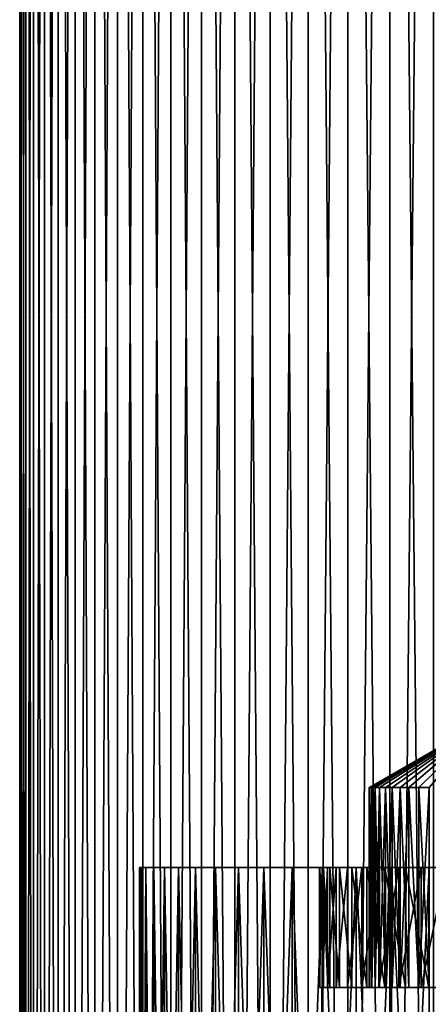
# Model space of a CAD drawing. Header units: metres. Extents: x -30 to 30, y -76 to 64.
# Tile 290 of 541: x -23 to -13, y -16 to 9. Entities that reach past the tile are written whole.
import ezdxf

# ---------------------------------------------------------------- set-up
doc = ezdxf.new("R2010")
doc.units = ezdxf.units.M
doc.layers.add('solid_508511', color=7, linetype='CONTINUOUS')

msp = doc.modelspace()

# ---------------------------------------------------------------- linework, layer by layer
at = {"layer": 'solid_508511'}
for points in [[(-23, -54, 0), (-22.999998, 57.5), (-22.961084, 57.5, -1.337366)], [(-22.961088, -54, -1.337333), (-23, -54, 0), (-22.961084, 57.5, -1.337366)], [(-23, -54, 0), (-22.961088, -54, 1.337333), (-22.999998, 57.5)], [(-22.961088, -54, 1.337333), (-22.961084, 57.5, 1.337366), (-22.999998, 57.5)], [(-22.961088, -54, -1.337333), (-22.961084, 57.5, -1.337366), (-22.844484, 57.5, -2.67012)], [(-22.844482, -54, -2.670141), (-22.961088, -54, -1.337333), (-22.844484, 57.5, -2.67012)], [(-22.961088, -54, 1.337333), (-22.844482, -54, 2.670141), (-22.961084, 57.5, 1.337366)], [(-22.844482, -54, 2.670141), (-22.844484, 57.5, 2.67012), (-22.961084, 57.5, 1.337366)], [(-22.844482, -54, -2.670141), (-22.844484, 57.5, -2.67012), (-22.650581, 57.5, -3.993881)], [(-22.650578, -54, 3.993914), (-22.650581, 57.5, 3.993881), (-22.844484, 57.5, 2.67012)], [(-22.844482, -54, 2.670141), (-22.650578, -54, 3.993914), (-22.844484, 57.5, 2.67012)], [(-22.650578, -54, -3.993914), (-22.844482, -54, -2.670141), (-22.650581, 57.5, -3.993881)], [(-22.650578, -54, -3.993914), (-22.650581, 57.5, -3.993881), (-22.380026, 57.5, -5.304183)], [(-22.38003, -54, 5.304174), (-22.380026, 57.5, 5.304183), (-22.650581, 57.5, 3.993881)], [(-22.650578, -54, 3.993914), (-22.38003, -54, 5.304174), (-22.650581, 57.5, 3.993881)], [(-22.38003, -54, -5.304174), (-22.650578, -54, -3.993914), (-22.380026, 57.5, -5.304183)], [(-22.38003, -54, -5.304174), (-22.380026, 57.5, -5.304183), (-22.033751, 57.5, -6.596501)], [(-22.033756, -54, -6.596485), (-22.38003, -54, -5.304174), (-22.033751, 57.5, -6.596501)], [(-22.38003, -54, 5.304174), (-22.033756, -54, 6.596485), (-22.380026, 57.5, 5.304183)], [(-22.033756, -54, 6.596485), (-22.033751, 57.5, 6.596501), (-22.380026, 57.5, 5.304183)], [(-22.033756, -54, -6.596485), (-22.033751, 57.5, -6.596501), (-21.612942, 57.5, -7.866432)], [(-21.612926, -54, -7.866474), (-22.033756, -54, -6.596485), (-21.612942, 57.5, -7.866432)], [(-22.033756, -54, 6.596485), (-21.612926, -54, 7.866474), (-22.033751, 57.5, 6.596501)], [(-21.612926, -54, 7.866474), (-21.612942, 57.5, 7.866432), (-22.033751, 57.5, 6.596501)], [(-21.612926, -54, -7.866474), (-21.612942, 57.5, -7.866432), (-21.118973, 57.5, -9.109824)], [(-21.118967, -54, 9.109844), (-21.118973, 57.5, 9.109824), (-21.612942, 57.5, 7.866432)], [(-21.612926, -54, 7.866474), (-21.118967, -54, 9.109844), (-21.612942, 57.5, 7.866432)], [(-21.118967, -54, -9.109844), (-21.612926, -54, -7.866474), (-21.118973, 57.5, -9.109824)], [(-21.118967, -54, -9.109844), (-21.118973, 57.5, -9.109824), (-20.553535, 57.5, -10.32241)], [(-20.553547, -54, 10.32239), (-20.553535, 57.5, 10.32241), (-21.118973, 57.5, 9.109824)], [(-21.118967, -54, 9.109844), (-20.553547, -54, 10.32239), (-21.118973, 57.5, 9.109824)], [(-20.553547, -54, -10.32239), (-21.118967, -54, -9.109844), (-20.553535, 57.5, -10.32241)], [(-20.553547, -54, -10.32239), (-20.553535, 57.5, -10.32241), (-19.918585, 57.5, -11.5)], [(-19.918579, -54, -11.50001), (-20.553547, -54, -10.32239), (-19.918585, 57.5, -11.5)], [(-20.553547, -54, 10.32239), (-19.918579, -54, 11.50001), (-20.553535, 57.5, 10.32241)], [(-19.918579, -54, 11.50001), (-19.918585, 57.5, 11.5), (-20.553535, 57.5, 10.32241)], [(-19.918579, -54, -11.50001), (-19.918585, 57.5, -11.5), (-19.216236, 57.5, -12.638679)], [(-19.216213, -54, 12.638717), (-19.216236, 57.5, 12.638679), (-19.918585, 57.5, 11.5)], [(-19.918579, -54, 11.50001), (-19.216213, -54, 12.638717), (-19.918585, 57.5, 11.5)], [(-19.216213, -54, -12.638717), (-19.918579, -54, -11.50001), (-19.216236, 57.5, -12.638679)], [(-19.216213, -54, -12.638717), (-19.216236, 57.5, -12.638679), (-18.448826, 57.5, -13.734654)], [(-18.448824, -54, 13.734659), (-18.448826, 57.5, 13.734654), (-19.216236, 57.5, 12.638679)], [(-19.216213, -54, 12.638717), (-18.448824, -54, 13.734659), (-19.216236, 57.5, 12.638679)], [(-18.448824, -54, -13.734659), (-19.216213, -54, -12.638717), (-18.448826, 57.5, -13.734654)], [(-18.448824, -54, -13.734659), (-18.448826, 57.5, -13.734654), (-17.618999, 57.5, -14.784141)], [(-17.619013, -54, 14.784127), (-17.618999, 57.5, 14.784141), (-18.448826, 57.5, 13.734654)], [(-18.448824, -54, 13.734659), (-17.619013, -54, 14.784127), (-18.448826, 57.5, 13.734654)], [(-17.619013, -54, -14.784127), (-18.448824, -54, -13.734659), (-17.618999, 57.5, -14.784141)], [(-17.619013, -54, -14.784127), (-17.618999, 57.5, -14.784141), (-16.729612, 57.5, -15.783537)], [(-16.729582, -54, -15.783569), (-17.619013, -54, -14.784127), (-16.729612, 57.5, -15.783537)], [(-17.619013, -54, 14.784127), (-16.729582, -54, 15.783569), (-17.618999, 57.5, 14.784141)], [(-16.729582, -54, 15.783569), (-16.729612, 57.5, 15.783537), (-17.618999, 57.5, 14.784141)], [(-16.729582, -54, -15.783569), (-16.729612, 57.5, -15.783537), (-15.78357, 57.5, -16.72958)], [(-15.783545, -54, 16.729607), (-15.78357, 57.5, 16.72958), (-16.729612, 57.5, 15.783537)], [(-16.729582, -54, 15.783569), (-15.783545, -54, 16.729607), (-16.729612, 57.5, 15.783537)], [(-15.783545, -54, -16.729607), (-16.729582, -54, -15.783569), (-15.78357, 57.5, -16.72958)], [(-15.783545, -54, -16.729607), (-15.78357, 57.5, -16.72958), (-14.784093, 57.5, -17.619038)], [(-14.784101, -54, 17.619034), (-14.784093, 57.5, 17.619038), (-15.78357, 57.5, 16.72958)], [(-15.783545, -54, 16.729607), (-14.784101, -54, 17.619034), (-15.78357, 57.5, 16.72958)], [(-14.784101, -54, -17.619034), (-15.783545, -54, -16.729607), (-14.784093, 57.5, -17.619038)], [(-14.784101, -54, -17.619034), (-14.784093, 57.5, -17.619038), (-13.734634, 57.5, -18.448843)], [(-13.734632, -54, -18.448845), (-14.784101, -54, -17.619034), (-13.734634, 57.5, -18.448843)], [(-14.784101, -54, 17.619034), (-13.734632, -54, 18.448845), (-14.784093, 57.5, 17.619038)], [(-13.734632, -54, 18.448845), (-13.734634, 57.5, 18.448843), (-14.784093, 57.5, 17.619038)], [(-13.734632, -54, -18.448845), (-13.734634, 57.5, -18.448843), (-12.638735, 57.5, -19.2162)], [(-12.638689, -54, 19.216232), (-12.638735, 57.5, 19.2162), (-13.734634, 57.5, 18.448843)], [(-13.734632, -54, 18.448845), (-12.638689, -54, 19.216232), (-13.734634, 57.5, 18.448843)], [(-12.638689, -54, -19.216232), (-13.734632, -54, -18.448845), (-12.638735, 57.5, -19.2162)], [(-14.25, -10.1), (-11.25, -8.367949), (-14.233546, -10.1, 0.313768)], [(-14.233546, -10.1, -0.313768), (-11.25, -8.367949), (-14.25, -10.1)], [(-14.233546, -10.1, 0.313768), (-11.25, -8.367949), (-14.184492, -10.1, 0.623504)], [(-14.184492, -10.1, -0.623504), (-11.25, -8.367949), (-14.233546, -10.1, -0.313768)], [(-14.184492, -10.1, 0.623504), (-11.25, -8.367949), (-14.103127, -10.1, 0.927184)], [(-14.103127, -10.1, -0.927184), (-11.25, -8.367949), (-14.184492, -10.1, -0.623504)], [(-14.103127, -10.1, 0.927184), (-11.25, -8.367949), (-13.990599, -10.1, 1.220295)], [(-13.990599, -10.1, -1.220295), (-11.25, -8.367949), (-14.103127, -10.1, -0.927184)], [(-13.990599, -10.1, 1.220295), (-11.25, -8.367949), (-13.848174, -10.1, 1.49983)], [(-13.848174, -10.1, -1.49983), (-11.25, -8.367949), (-13.990599, -10.1, -1.220295)], [(-13.848174, -10.1, 1.49983), (-11.25, -8.367949), (-13.676908, -10.1, 1.763553)], [(-13.676908, -10.1, -1.763553), (-11.25, -8.367949), (-13.848174, -10.1, -1.49983)], [(-13.676908, -10.1, 1.763553), (-11.25, -8.367949), (-13.479473, -10.1, 2.007349)], [(-13.479473, -10.1, -2.007349), (-11.25, -8.367949), (-13.676908, -10.1, -1.763553)], [(-13.479473, -10.1, 2.007349), (-11.25, -8.367949), (-13.257456, -10.1, 2.229377)], [(-13.257456, -10.1, -2.229377), (-11.25, -8.367949), (-13.479473, -10.1, -2.007349)], [(-13.257456, -10.1, 2.229377), (-11.25, -8.367949), (-13.01313, -10.1, 2.427215)], [(-13.01313, -10.1, -2.427215), (-11.25, -8.367949), (-13.257456, -10.1, -2.229377)], [(-13.01313, -10.1, 2.427215), (-11.25, -8.367949), (-12.750196, -10.1, 2.597963)], [(-12.750196, -10.1, -2.597963), (-11.25, -8.367949), (-13.01313, -10.1, -2.427215)], [(-14.233546, -10.1, 0.313768), (-14.233573, -15.1, 0.31345), (-14.25, -15.1)], [(-14.25, -10.1), (-14.25, -15.1), (-14.233573, -15.1, -0.31345)], [(-14.25, -10.1), (-14.233546, -10.1, 0.313768), (-14.25, -15.1)], [(-14.233546, -10.1, -0.313768), (-14.25, -10.1), (-14.233573, -15.1, -0.31345)], [(-14.184492, -10.1, 0.623504), (-14.184397, -15.1, 0.623932), (-14.233573, -15.1, 0.31345)], [(-14.233546, -10.1, 0.313768), (-14.184492, -10.1, 0.623504), (-14.233573, -15.1, 0.31345)], [(-14.233546, -10.1, -0.313768), (-14.233573, -15.1, -0.31345), (-14.184397, -15.1, -0.623932)], [(-14.184492, -10.1, -0.623504), (-14.233546, -10.1, -0.313768), (-14.184397, -15.1, -0.623932)], [(-14.184492, -10.1, 0.623504), (-14.103127, -10.1, 0.927184), (-14.184397, -15.1, 0.623932)], [(-14.184492, -10.1, -0.623504), (-14.184397, -15.1, -0.623932), (-14.103236, -15.1, -0.926845)], [(-14.103127, -10.1, -0.927184), (-14.184492, -10.1, -0.623504), (-14.103236, -15.1, -0.926845)], [(-14.103127, -10.1, 0.927184), (-14.103236, -15.1, 0.926845), (-14.184397, -15.1, 0.623932)], [(-13.990599, -10.1, 1.220295), (-13.990601, -15.1, 1.220277), (-14.103236, -15.1, 0.926845)], [(-14.103127, -10.1, 0.927184), (-13.990599, -10.1, 1.220295), (-14.103236, -15.1, 0.926845)], [(-14.103127, -10.1, -0.927184), (-14.103236, -15.1, -0.926845), (-13.990601, -15.1, -1.220277)], [(-13.990599, -10.1, -1.220295), (-14.103127, -10.1, -0.927184), (-13.990601, -15.1, -1.220277)], [(-13.848174, -10.1, 1.49983), (-13.848094, -15.1, 1.499978), (-13.990601, -15.1, 1.220277)], [(-13.990599, -10.1, 1.220295), (-13.848174, -10.1, 1.49983), (-13.990601, -15.1, 1.220277)], [(-13.990599, -10.1, -1.220295), (-13.990601, -15.1, -1.220277), (-13.848094, -15.1, -1.499978)], [(-13.848174, -10.1, -1.49983), (-13.990599, -10.1, -1.220295), (-13.848094, -15.1, -1.499978)], [(-13.848174, -10.1, 1.49983), (-13.676908, -10.1, 1.763553), (-13.848094, -15.1, 1.499978)], [(-13.848174, -10.1, -1.49983), (-13.848094, -15.1, -1.499978), (-13.677114, -15.1, -1.763268)], [(-13.676908, -10.1, -1.763553), (-13.848174, -10.1, -1.49983), (-13.677114, -15.1, -1.763268)], [(-13.676908, -10.1, 1.763553), (-13.677114, -15.1, 1.763268), (-13.848094, -15.1, 1.499978)], [(-13.479473, -10.1, 2.007349), (-13.47934, -15.1, 2.0075), (-13.677114, -15.1, 1.763268)], [(-13.676908, -10.1, 1.763553), (-13.479473, -10.1, 2.007349), (-13.677114, -15.1, 1.763268)], [(-13.676908, -10.1, -1.763553), (-13.677114, -15.1, -1.763268), (-13.47934, -15.1, -2.0075)], [(-13.479473, -10.1, -2.007349), (-13.676908, -10.1, -1.763553), (-13.47934, -15.1, -2.0075)], [(-13.479473, -10.1, 2.007349), (-13.257456, -10.1, 2.229377), (-13.47934, -15.1, 2.0075)], [(-13.479473, -10.1, -2.007349), (-13.47934, -15.1, -2.0075), (-13.2575, -15.1, -2.229339)], [(-13.257456, -10.1, -2.229377), (-13.479473, -10.1, -2.007349), (-13.2575, -15.1, -2.229339)], [(-13.257456, -10.1, 2.229377), (-13.2575, -15.1, 2.229339), (-13.47934, -15.1, 2.0075)], [(-13.257456, -10.1, 2.229377), (-13.013268, -15.1, 2.427115), (-13.2575, -15.1, 2.229339)], [(-13.257456, -10.1, -2.229377), (-13.2575, -15.1, -2.229339), (-13.013268, -15.1, -2.427115)], [(-13.257456, -10.1, 2.229377), (-13.01313, -10.1, 2.427215), (-13.013268, -15.1, 2.427115)], [(-13.01313, -10.1, -2.427215), (-13.257456, -10.1, -2.229377), (-13.013268, -15.1, -2.427115)], [(-12.750196, -10.1, 2.597963), (-12.749978, -15.1, 2.598094), (-13.013268, -15.1, 2.427115)], [(-13.01313, -10.1, 2.427215), (-12.750196, -10.1, 2.597963), (-13.013268, -15.1, 2.427115)], [(-13.01313, -10.1, -2.427215), (-13.013268, -15.1, -2.427115), (-12.749978, -15.1, -2.598094)], [(-12.750196, -10.1, -2.597963), (-13.01313, -10.1, -2.427215), (-12.749978, -15.1, -2.598094)], [(-19.960548, -12.1, 1.255472), (-19.960548, -32.099998, 1.255472), (-20, -32.099998)], [(-20, -12.1), (-20, -32.099998), (-19.960548, -32.099998, -1.255472)], [(-20, -12.1), (-19.960548, -12.1, 1.255472), (-20, -32.099998)], [(-19.960548, -12.1, -1.255472), (-20, -12.1), (-19.960548, -32.099998, -1.255472)], [(-19.960548, -12.1, -1.255472), (-19.960548, -12.1, 1.255472), (-20, -12.1)], [(-19.842239, -12.1, 2.507043), (-19.842239, -32.099998, 2.507043), (-19.960548, -32.099998, 1.255472)], [(-19.960548, -12.1, 1.255472), (-19.842239, -12.1, 2.507043), (-19.960548, -32.099998, 1.255472)], [(-19.960548, -12.1, -1.255472), (-19.960548, -32.099998, -1.255472), (-19.842239, -32.099998, -2.507043)], [(-19.842239, -12.1, -2.507043), (-19.960548, -12.1, -1.255472), (-19.842239, -32.099998, -2.507043)], [(-19.842239, -12.1, -2.507043), (-19.842239, -12.1, 2.507043), (-19.960548, -12.1, 1.255472)], [(-19.842239, -12.1, -2.507043), (-19.960548, -12.1, 1.255472), (-19.960548, -12.1, -1.255472)], [(-19.645794, -12.1, 3.747385), (-19.645794, -32.099998, 3.747385), (-19.842239, -32.099998, 2.507043)], [(-19.842239, -12.1, 2.507043), (-19.645794, -12.1, 3.747385), (-19.842239, -32.099998, 2.507043)], [(-19.842239, -12.1, -2.507043), (-19.842239, -32.099998, -2.507043), (-19.645794, -32.099998, -3.747385)], [(-19.645794, -12.1, -3.747385), (-19.842239, -12.1, -2.507043), (-19.645794, -32.099998, -3.747385)], [(-19.645794, -12.1, -3.747385), (-19.645794, -12.1, 3.747385), (-19.842239, -12.1, 2.507043)], [(-19.645794, -12.1, -3.747385), (-19.842239, -12.1, 2.507043), (-19.842239, -12.1, -2.507043)], [(-19.371706, -12.1, 4.973624), (-19.371706, -32.099998, 4.973624), (-19.645794, -32.099998, 3.747385)], [(-19.645794, -12.1, 3.747385), (-19.371706, -12.1, 4.973624), (-19.645794, -32.099998, 3.747385)], [(-19.645794, -12.1, -3.747385), (-19.645794, -32.099998, -3.747385), (-19.371706, -32.099998, -4.973624)], [(-19.371706, -12.1, -4.973624), (-19.645794, -12.1, -3.747385), (-19.371706, -32.099998, -4.973624)], [(-19.371706, -12.1, -4.973624), (-19.371706, -12.1, 4.973624), (-19.645794, -12.1, 3.747385)], [(-19.371706, -12.1, -4.973624), (-19.645794, -12.1, 3.747385), (-19.645794, -12.1, -3.747385)], [(-19.021032, -12.1, 6.180642), (-19.021032, -32.099998, 6.180642), (-19.371706, -32.099998, 4.973624)], [(-19.371706, -12.1, 4.973624), (-19.021032, -12.1, 6.180642), (-19.371706, -32.099998, 4.973624)], [(-19.371706, -12.1, -4.973624), (-19.371706, -32.099998, -4.973624), (-19.021032, -32.099998, -6.180642)], [(-19.021032, -12.1, -6.180642), (-19.371706, -12.1, -4.973624), (-19.021032, -32.099998, -6.180642)], [(-19.021032, -12.1, -6.180642), (-19.021032, -12.1, 6.180642), (-19.371706, -12.1, 4.973624)], [(-19.021032, -12.1, -6.180642), (-19.371706, -12.1, 4.973624), (-19.371706, -12.1, -4.973624)], [(-18.595634, -12.1, 7.362235), (-18.595634, -32.099998, 7.362235), (-19.021032, -32.099998, 6.180642)], [(-19.021032, -12.1, 6.180642), (-18.595634, -12.1, 7.362235), (-19.021032, -32.099998, 6.180642)], [(-19.021032, -12.1, -6.180642), (-19.021032, -32.099998, -6.180642), (-18.595634, -32.099998, -7.362235)], [(-18.595634, -12.1, -7.362235), (-19.021032, -12.1, -6.180642), (-18.595634, -32.099998, -7.362235)], [(-18.595634, -12.1, -7.362235), (-18.595634, -12.1, 7.362235), (-19.021032, -12.1, 6.180642)], [(-18.595634, -12.1, -7.362235), (-19.021032, -12.1, 6.180642), (-19.021032, -12.1, -6.180642)], [(-18.096514, -12.1, 8.515645), (-18.096514, -32.099998, 8.515645), (-18.595634, -32.099998, 7.362235)], [(-18.595634, -12.1, 7.362235), (-18.096514, -12.1, 8.515645), (-18.595634, -32.099998, 7.362235)], [(-18.595634, -12.1, -7.362235), (-18.595634, -32.099998, -7.362235), (-18.096514, -32.099998, -8.515645)], [(-18.096514, -12.1, -8.515645), (-18.595634, -12.1, -7.362235), (-18.096514, -32.099998, -8.515645)], [(-18.096514, -12.1, -8.515645), (-18.096514, -12.1, 8.515645), (-18.595634, -12.1, 7.362235)], [(-18.096514, -12.1, -8.515645), (-18.595634, -12.1, 7.362235), (-18.595634, -12.1, -7.362235)], [(-17.526009, -12.1, 9.635311), (-17.526009, -32.099998, 9.635311), (-18.096514, -32.099998, 8.515645)], [(-18.096514, -12.1, 8.515645), (-17.526009, -12.1, 9.635311), (-18.096514, -32.099998, 8.515645)], [(-18.096514, -12.1, -8.515645), (-18.096514, -32.099998, -8.515645), (-17.526009, -32.099998, -9.635311)], [(-17.526009, -12.1, -9.635311), (-18.096514, -12.1, -8.515645), (-17.526009, -32.099998, -9.635311)], [(-17.526009, -12.1, -9.635311), (-17.526009, -12.1, 9.635311), (-18.096514, -12.1, 8.515645)], [(-17.526009, -12.1, -9.635311), (-18.096514, -12.1, 8.515645), (-18.096514, -12.1, -8.515645)], [(-16.886747, -12.1, 10.716231), (-16.886747, -32.099998, 10.716231), (-17.526009, -32.099998, 9.635311)], [(-17.526009, -12.1, 9.635311), (-16.886747, -12.1, 10.716231), (-17.526009, -32.099998, 9.635311)], [(-17.526009, -12.1, -9.635311), (-17.526009, -32.099998, -9.635311), (-16.886747, -32.099998, -10.716231)], [(-16.886747, -12.1, -10.716231), (-17.526009, -12.1, -9.635311), (-16.886747, -32.099998, -10.716231)], [(-16.886747, -12.1, -10.716231), (-16.886747, -12.1, 10.716231), (-17.526009, -12.1, 9.635311)], [(-16.886747, -12.1, -10.716231), (-17.526009, -12.1, 9.635311), (-17.526009, -12.1, -9.635311)], [(-16.180178, -12.1, 11.755921), (-16.180178, -32.099998, 11.755921), (-16.886747, -32.099998, 10.716231)], [(-16.886747, -12.1, 10.716231), (-16.180178, -12.1, 11.755921), (-16.886747, -32.099998, 10.716231)], [(-16.886747, -12.1, -10.716231), (-16.886747, -32.099998, -10.716231), (-16.180178, -32.099998, -11.755921)], [(-16.180178, -12.1, -11.755921), (-16.886747, -12.1, -10.716231), (-16.180178, -32.099998, -11.755921)], [(-16.180178, -12.1, -11.755921), (-16.180178, -12.1, 11.755921), (-16.886747, -12.1, 10.716231)], [(-16.180178, -12.1, -11.755921), (-16.886747, -12.1, 10.716231), (-16.886747, -12.1, -10.716231)], [(-15.410159, -12.1, 12.748609), (-15.410159, -32.099998, 12.748609), (-16.180178, -32.099998, 11.755921)], [(-16.180178, -12.1, 11.755921), (-15.410159, -12.1, 12.748609), (-16.180178, -32.099998, 11.755921)], [(-16.180178, -12.1, -11.755921), (-16.180178, -32.099998, -11.755921), (-15.410159, -32.099998, -12.748609)], [(-15.410159, -12.1, -12.748609), (-16.180178, -12.1, -11.755921), (-15.410159, -32.099998, -12.748609)], [(-15.483719, -12.1, 0.710299), (-15.410159, -12.1, 12.748609), (-16.180178, -12.1, 11.755921)], [(-15.410159, -12.1, -12.748609), (-16.180178, -12.1, 11.755921), (-16.180178, -12.1, -11.755921)], [(-15.49556, -12.1, -0.37085), (-16.180178, -12.1, 11.755921), (-15.410159, -12.1, -12.748609)], [(-15.49556, -12.1, -0.37085), (-15.483719, -12.1, 0.710299), (-16.180178, -12.1, 11.755921)], [(-15.432012, -12.1, -1.450215), (-15.432012, -15.1, -1.450215), (-15.49556, -15.1, -0.37085)], [(-15.49556, -12.1, -0.37085), (-15.49556, -15.1, -0.37085), (-15.483719, -15.1, 0.710299)], [(-15.432012, -12.1, -1.450215), (-15.49556, -15.1, -0.37085), (-15.49556, -12.1, -0.37085)], [(-15.49556, -12.1, -0.37085), (-15.483719, -15.1, 0.710299), (-15.483719, -12.1, 0.710299)], [(-15.432012, -12.1, -1.450215), (-15.49556, -12.1, -0.37085), (-15.410159, -12.1, -12.748609)], [(-15.483719, -12.1, 0.710299), (-15.483719, -15.1, 0.710299), (-15.396604, -15.1, 1.787352)], [(-15.483719, -12.1, 0.710299), (-15.396604, -15.1, 1.787352), (-15.396604, -12.1, 1.787352)], [(-15.483719, -12.1, 0.710299), (-15.396604, -12.1, 1.787352), (-15.410159, -12.1, 12.748609)], [(-15.293486, -12.1, -2.52173), (-15.293486, -15.1, -2.52173), (-15.432012, -15.1, -1.450215)], [(-15.293486, -12.1, -2.52173), (-15.432012, -15.1, -1.450215), (-15.432012, -12.1, -1.450215)], [(-15.293486, -12.1, -2.52173), (-15.432012, -12.1, -1.450215), (-15.410159, -12.1, -12.748609)], [(-14.579626, -12.1, 13.690661), (-14.579626, -32.099998, 13.690661), (-15.410159, -32.099998, 12.748609)], [(-15.410159, -12.1, 12.748609), (-14.579626, -12.1, 13.690661), (-15.410159, -32.099998, 12.748609)], [(-15.410159, -12.1, -12.748609), (-15.410159, -32.099998, -12.748609), (-14.579626, -32.099998, -13.690661)], [(-14.579626, -12.1, -13.690661), (-15.410159, -12.1, -12.748609), (-14.579626, -32.099998, -13.690661)], [(-14.689308, -12.1, 4.947142), (-14.579626, -12.1, 13.690661), (-15.410159, -12.1, 12.748609)], [(-14.998406, -12.1, 3.911264), (-14.689308, -12.1, 4.947142), (-15.410159, -12.1, 12.748609)], [(-15.234487, -12.1, 2.856642), (-14.998406, -12.1, 3.911264), (-15.410159, -12.1, 12.748609)], [(-15.396604, -12.1, 1.787352), (-15.234487, -12.1, 2.856642), (-15.410159, -12.1, 12.748609)], [(-15.293486, -12.1, -2.52173), (-15.410159, -12.1, -12.748609), (-14.579626, -12.1, -13.690661)], [(-15.396604, -12.1, 1.787352), (-15.396604, -15.1, 1.787352), (-15.234487, -15.1, 2.856642)], [(-15.396604, -12.1, 1.787352), (-15.234487, -15.1, 2.856642), (-15.234487, -12.1, 2.856642)], [(-15.080381, -12.1, -3.582173), (-15.080381, -15.1, -3.582173), (-15.293486, -15.1, -2.52173)], [(-15.080381, -12.1, -3.582173), (-15.293486, -15.1, -2.52173), (-15.293486, -12.1, -2.52173)], [(-15.080381, -12.1, -3.582173), (-15.293486, -12.1, -2.52173), (-14.579626, -12.1, -13.690661)], [(-15.234487, -12.1, 2.856642), (-15.234487, -15.1, 2.856642), (-14.998406, -15.1, 3.911264)], [(-15.234487, -12.1, 2.856642), (-14.998406, -15.1, 3.911264), (-14.998406, -12.1, 3.911264)], [(-14.794145, -12.1, -4.624209), (-14.794145, -15.1, -4.624209), (-15.080381, -15.1, -3.582173)], [(-14.794145, -12.1, -4.624209), (-15.080381, -15.1, -3.582173), (-15.080381, -12.1, -3.582173)], [(-14.794145, -12.1, -4.624209), (-15.080381, -12.1, -3.582173), (-14.579626, -12.1, -13.690661)], [(-14.998406, -12.1, 3.911264), (-14.998406, -15.1, 3.911264), (-14.689308, -15.1, 4.947142)], [(-14.998406, -12.1, 3.911264), (-14.689308, -15.1, 4.947142), (-14.689308, -12.1, 4.947142)], [(-14.435878, -12.1, -5.644039), (-14.435878, -15.1, -5.644039), (-14.794145, -15.1, -4.624209)], [(-14.435878, -12.1, -5.644039), (-14.794145, -15.1, -4.624209), (-14.794145, -12.1, -4.624209)], [(-14.435878, -12.1, -5.644039), (-14.794145, -12.1, -4.624209), (-14.579626, -12.1, -13.690661)], [(-14.689308, -12.1, 4.947142), (-14.689308, -15.1, 4.947142), (-14.308635, -15.1, 5.959286)], [(-14.689308, -12.1, 4.947142), (-14.308635, -15.1, 5.959286), (-14.308635, -12.1, 5.959286)], [(-14.689308, -12.1, 4.947142), (-14.308635, -12.1, 5.959286), (-14.579626, -12.1, 13.690661)], [(-13.690661, -12.1, 14.579626), (-13.690661, -32.099998, 14.579626), (-14.579626, -32.099998, 13.690661)], [(-14.579626, -12.1, 13.690661), (-13.690661, -12.1, 14.579626), (-14.579626, -32.099998, 13.690661)], [(-14.579626, -12.1, -13.690661), (-14.579626, -32.099998, -13.690661), (-13.690661, -32.099998, -14.579626)], [(-13.690661, -12.1, -14.579626), (-14.579626, -12.1, -13.690661), (-13.690661, -32.099998, -14.579626)], [(-13.858713, -12.1, 6.941616), (-13.690661, -12.1, 14.579626), (-14.579626, -12.1, 13.690661)], [(-14.308635, -12.1, 5.959286), (-13.858713, -12.1, 6.941616), (-14.579626, -12.1, 13.690661)], [(-14.435878, -12.1, -5.644039), (-14.579626, -12.1, -13.690661), (-13.690661, -12.1, -14.579626)], [(-14.007153, -12.1, -6.636984), (-14.007153, -15.1, -6.636984), (-14.435878, -15.1, -5.644039)], [(-14.007153, -12.1, -6.636984), (-14.435878, -15.1, -5.644039), (-14.435878, -12.1, -5.644039)], [(-14.007153, -12.1, -6.636984), (-14.435878, -12.1, -5.644039), (-13.690661, -12.1, -14.579626)], [(-14.308635, -12.1, 5.959286), (-14.308635, -15.1, 5.959286), (-13.858713, -15.1, 6.941616)], [(-14.308635, -12.1, 5.959286), (-13.858713, -15.1, 6.941616), (-13.858713, -12.1, 6.941616)], [(-13.510869, -12.1, -7.596467), (-13.510869, -15.1, -7.596467), (-14.007153, -15.1, -6.636984)], [(-13.510869, -12.1, -7.596467), (-14.007153, -15.1, -6.636984), (-14.007153, -12.1, -6.636984)], [(-13.510869, -12.1, -7.596467), (-14.007153, -12.1, -6.636984), (-13.690661, -12.1, -14.579626)], [(-13.858713, -12.1, 6.941616), (-13.858713, -15.1, 6.941616), (-13.340927, -15.1, 7.891109)], [(-13.858713, -12.1, 6.941616), (-13.340927, -15.1, 7.891109), (-13.340927, -12.1, 7.891109)], [(-13.858713, -12.1, 6.941616), (-13.340927, -12.1, 7.891109), (-13.690661, -12.1, 14.579626)], [(-12.748609, -12.1, 15.410159), (-12.748609, -32.099998, 15.410159), (-13.690661, -32.099998, 14.579626)], [(-13.690661, -12.1, 14.579626), (-12.748609, -12.1, 15.410159), (-13.690661, -32.099998, 14.579626)], [(-13.690661, -12.1, -14.579626), (-13.690661, -32.099998, -14.579626), (-12.748609, -32.099998, -15.410159)], [(-12.748609, -12.1, -15.410159), (-13.690661, -12.1, -14.579626), (-12.748609, -32.099998, -15.410159)], [(-12.758532, -12.1, 8.801703), (-12.748609, -12.1, 15.410159), (-13.690661, -12.1, 14.579626)], [(-13.340927, -12.1, 7.891109), (-12.758532, -12.1, 8.801703), (-13.690661, -12.1, 14.579626)], [(-13.510869, -12.1, -7.596467), (-13.690661, -12.1, -14.579626), (-12.748609, -12.1, -15.410159)], [(-12.948234, -12.1, -8.520152), (-12.948234, -15.1, -8.520152), (-13.510869, -15.1, -7.596467)], [(-12.948234, -12.1, -8.520152), (-13.510869, -15.1, -7.596467), (-13.510869, -12.1, -7.596467)], [(-12.948234, -12.1, -8.520152), (-13.510869, -12.1, -7.596467), (-12.748609, -12.1, -15.410159)], [(-13.340927, -12.1, 7.891109), (-13.340927, -15.1, 7.891109), (-12.758532, -15.1, 8.801703)], [(-13.340927, -12.1, 7.891109), (-12.758532, -15.1, 8.801703), (-12.758532, -12.1, 8.801703)], [(-12.322946, -12.1, -9.401862), (-12.322946, -15.1, -9.401862), (-12.948234, -15.1, -8.520152)], [(-12.322946, -12.1, -9.401862), (-12.948234, -15.1, -8.520152), (-12.948234, -12.1, -8.520152)], [(-12.322946, -12.1, -9.401862), (-12.948234, -12.1, -8.520152), (-12.748609, -12.1, -15.410159)], [(-15.483719, -15.1, 0.710299), (-15.49556, -15.1, -0.37085), (-15.432012, -15.1, -1.450215)], [(-15.396604, -15.1, 1.787352), (-15.483719, -15.1, 0.710299), (-15.432012, -15.1, -1.450215)], [(-15.396604, -15.1, 1.787352), (-15.432012, -15.1, -1.450215), (-15.293486, -15.1, -2.52173)], [(-15.234487, -15.1, 2.856642), (-15.396604, -15.1, 1.787352), (-15.293486, -15.1, -2.52173)], [(-15.234487, -15.1, 2.856642), (-15.293486, -15.1, -2.52173), (-15.080381, -15.1, -3.582173)], [(-14.998406, -15.1, 3.911264), (-15.234487, -15.1, 2.856642), (-15.080381, -15.1, -3.582173)], [(-14.998406, -15.1, 3.911264), (-15.080381, -15.1, -3.582173), (-14.794145, -15.1, -4.624209)], [(-14.689308, -15.1, 4.947142), (-14.998406, -15.1, 3.911264), (-14.794145, -15.1, -4.624209)], [(-14.689308, -15.1, 4.947142), (-14.794145, -15.1, -4.624209), (-14.435878, -15.1, -5.644039)], [(-14.308635, -15.1, 5.959286), (-14.689308, -15.1, 4.947142), (-14.435878, -15.1, -5.644039)], [(-14.25, -15.1), (-14.435878, -15.1, -5.644039), (-14.007153, -15.1, -6.636984)], [(-14.25, -15.1), (-14.308635, -15.1, 5.959286), (-14.435878, -15.1, -5.644039)], [(-13.990601, -15.1, 1.220277), (-13.858713, -15.1, 6.941616), (-14.308635, -15.1, 5.959286)], [(-14.103236, -15.1, 0.926845), (-13.990601, -15.1, 1.220277), (-14.308635, -15.1, 5.959286)], [(-14.184397, -15.1, 0.623932), (-14.103236, -15.1, 0.926845), (-14.308635, -15.1, 5.959286)], [(-14.233573, -15.1, 0.31345), (-14.184397, -15.1, 0.623932), (-14.308635, -15.1, 5.959286)], [(-14.25, -15.1), (-14.233573, -15.1, 0.31345), (-14.308635, -15.1, 5.959286)], [(-14.233573, -15.1, -0.31345), (-14.25, -15.1), (-14.007153, -15.1, -6.636984)], [(-14.184397, -15.1, -0.623932), (-14.233573, -15.1, -0.31345), (-14.007153, -15.1, -6.636984)], [(-14.103236, -15.1, -0.926845), (-14.184397, -15.1, -0.623932), (-14.007153, -15.1, -6.636984)], [(-13.990601, -15.1, -1.220277), (-14.103236, -15.1, -0.926845), (-14.007153, -15.1, -6.636984)], [(-13.990601, -15.1, -1.220277), (-14.007153, -15.1, -6.636984), (-13.510869, -15.1, -7.596467)], [(-13.848094, -15.1, -1.499978), (-13.990601, -15.1, -1.220277), (-13.510869, -15.1, -7.596467)], [(-13.990601, -15.1, 1.220277), (-13.848094, -15.1, 1.499978), (-13.858713, -15.1, 6.941616)], [(-13.47934, -15.1, 2.0075), (-13.340927, -15.1, 7.891109), (-13.858713, -15.1, 6.941616)], [(-13.677114, -15.1, 1.763268), (-13.47934, -15.1, 2.0075), (-13.858713, -15.1, 6.941616)], [(-13.848094, -15.1, 1.499978), (-13.677114, -15.1, 1.763268), (-13.858713, -15.1, 6.941616)], [(-13.677114, -15.1, -1.763268), (-13.848094, -15.1, -1.499978), (-13.510869, -15.1, -7.596467)], [(-13.47934, -15.1, -2.0075), (-13.677114, -15.1, -1.763268), (-13.510869, -15.1, -7.596467)], [(-13.47934, -15.1, -2.0075), (-13.510869, -15.1, -7.596467), (-12.948234, -15.1, -8.520152)], [(-13.2575, -15.1, -2.229339), (-13.47934, -15.1, -2.0075), (-12.948234, -15.1, -8.520152)], [(-13.47934, -15.1, 2.0075), (-13.2575, -15.1, 2.229339), (-13.340927, -15.1, 7.891109)], [(-13.013268, -15.1, 2.427115), (-12.758532, -15.1, 8.801703), (-13.340927, -15.1, 7.891109)], [(-13.2575, -15.1, 2.229339), (-13.013268, -15.1, 2.427115), (-13.340927, -15.1, 7.891109)], [(-13.013268, -15.1, -2.427115), (-13.2575, -15.1, -2.229339), (-12.948234, -15.1, -8.520152)], [(-12.749978, -15.1, -2.598094), (-13.013268, -15.1, -2.427115), (-12.948234, -15.1, -8.520152)], [(-13.013268, -15.1, 2.427115), (-12.749978, -15.1, 2.598094), (-12.758532, -15.1, 8.801703)], [(-12.749978, -15.1, -2.598094), (-12.948234, -15.1, -8.520152), (-12.322946, -15.1, -9.401862)]]:
    msp.add_3dface(points, dxfattribs=at)

doc.saveas('drawing.dxf')
